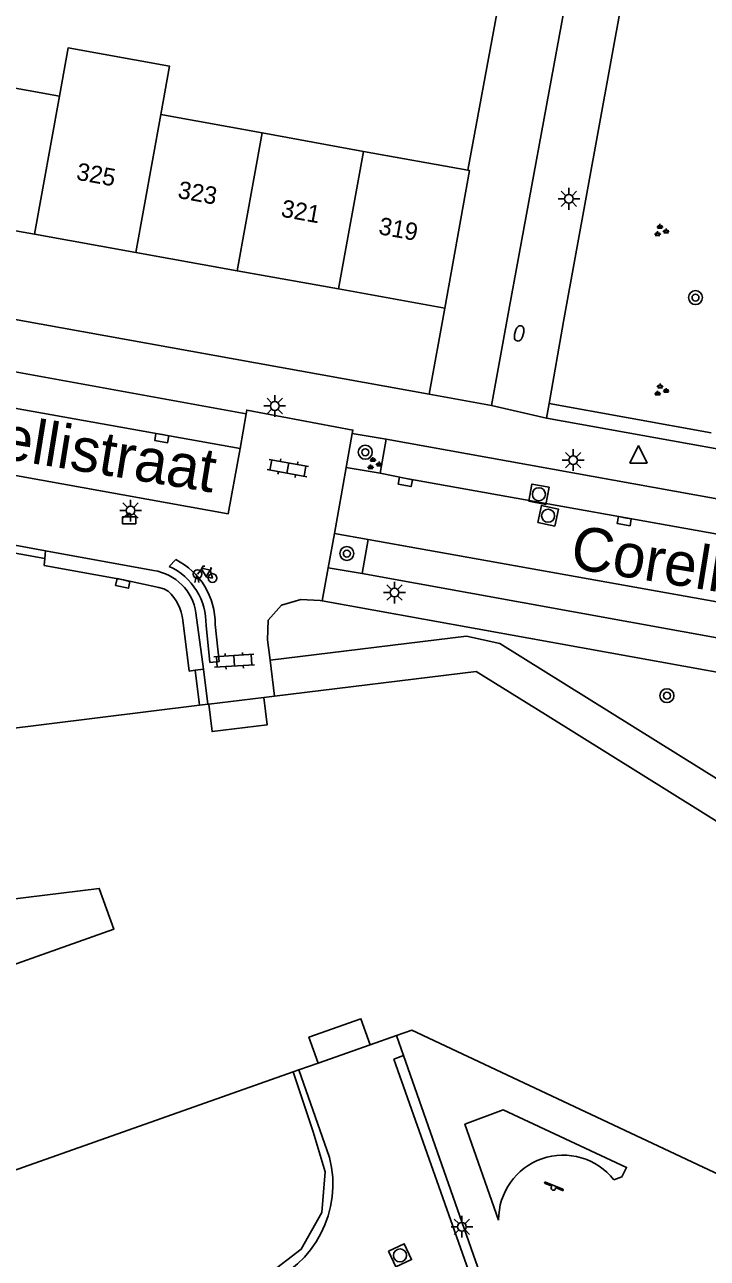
# Model space of a CAD drawing. Extents: x 132999 to 136000, y 398499 to 400501.
# Drawn here: x 133388.7 to 133427.8, y 399832.1 to 399902.9 of the extents above; entities that cross this region are included whole.
import ezdxf

# ---------------------------------------------------------------- set-up
doc = ezdxf.new("R2010")
doc.units = 0
for name, color, linetype in [('gg-afsc-erfafscheiding', 7, 'Continuous'), ('gg-afsc-hekwerk', 7, 'Continuous'), ('gg-afsc-muur', 7, 'Continuous'), ('gg-anno-huisnummerreeks BGT', 7, 'Continuous'), ('gg-anno-openbare ruimte label', 7, 'Continuous'), ('gg-bbg-gedigitaliseerde bebouwing', 7, 'Continuous'), ('gg-bbg-hoofdgebouw', 7, 'Continuous'), ('gg-bbg-tussenscheiding', 7, 'Continuous'), ('gg-knt-verharding', 7, 'Continuous'), ('gg-knt-verharding nz', 7, 'Continuous'), ('gt-grn-groengrens', 7, 'Continuous'), ('gt-grn-weggrens', 7, 'Continuous'), ('gt-symb-afvalbak', 7, 'Continuous'), ('gt-symb-boom', 7, 'Continuous'), ('gt-symb-brandkraan', 7, 'Continuous'), ('gt-symb-fietsenrek', 7, 'Continuous'), ('gt-symb-groenvak', 7, 'Continuous'), ('gt-symb-klinker verharding', 7, 'Continuous'), ('gt-symb-kolk', 7, 'Continuous'), ('gt-symb-lichtmast', 7, 'Continuous'), ('gt-symb-rioolschacht', 7, 'Continuous'), ('gt-symb-speelvoorziening', 7, 'Continuous'), ('gt-symb-waterafsluiter', 7, 'Continuous')]:
    doc.layers.add(name, color=color, linetype=linetype)

# ---------------------------------------------------------------- blocks, each defined once
blk = doc.blocks.new('gt0-ABAK')
at = {"layer": 'gt-symb-afvalbak'}
blk.add_lwpolyline([(0.375, -0.5), (-0.375, -0.5), (-0.375, -0.1), (0.375, -0.1)], close=True, dxfattribs=at)
blk.add_circle((0, 0), 0.1, dxfattribs=at)
blk = doc.blocks.new('gt0-LMAST')
at = {"layer": 'gt-symb-lichtmast'}
for p, q in [((-0.182, 0.173), (-0.447, 0.438)), ((-0.005, 0.246), (-0.005, 0.621)), ((0.172, 0.173), (0.437, 0.438)), ((-0.255, -0.004), (-0.63, -0.004)), ((-0.182, -0.181), (-0.447, -0.446)), ((-0.005, -0.254), (-0.005, -0.629)), ((0.437, -0.446), (0.172, -0.181)), ((0.245, -0.004), (0.62, -0.004))]:
    blk.add_line(p, q, dxfattribs=at)
blk.add_circle((-0.005, -0.004), 0.25, dxfattribs=at)
blk = doc.blocks.new('gt0-KOLK')
at = {"layer": 'gt-symb-kolk'}
blk.add_lwpolyline([(0, 0), (0.375, 0), (0.375, 0.4), (-0.375, 0.4), (-0.375, 0), (0, 0)], dxfattribs=at)
blk = doc.blocks.new('gt0-BOOM')
at = {"layer": 'gt-symb-boom'}
for radius in [0.4, 0.2]:
    blk.add_circle((0, 0), radius, dxfattribs=at)
blk = doc.blocks.new('gt0-KL1')
at = {"layer": 'gt-symb-klinker verharding'}
for p, q in [((-1.15, 0.3), (1.15, 0.3)), ((-1, -0.3), (-1, 0.3)), ((-0.5, 0.3), (-0.5, 0.45)), ((0, -0.3), (0, 0.3)), ((0.5, 0.3), (0.5, 0.45)), ((1, -0.3), (1, 0.3)), ((-1.15, -0.3), (1.15, -0.3)), ((-0.5, -0.45), (-0.5, -0.3)), ((0.5, -0.45), (0.5, -0.3))]:
    blk.add_line(p, q, dxfattribs=at)
blk = doc.blocks.new('gt0-GRVAK')
at = {"layer": 'gt-symb-groenvak'}
for p, q in [((-0.11, 0.189), (-0.228, 0.24)), ((-0.182, 0.153), (0.088, 0.153)), ((-0.091, 0.211), (-0.156, 0.322)), ((-0.047, 0.214), (-0.047, 0.393)), ((-0.004, 0.211), (0.061, 0.322)), ((0.015, 0.189), (0.133, 0.24)), ((0.262, -0.052), (0.197, 0.059)), ((0.305, -0.049), (0.305, 0.13)), ((0.349, -0.052), (0.414, 0.059)), ((-0.245, -0.228), (-0.363, -0.177)), ((-0.318, -0.264), (-0.047, -0.264)), ((-0.226, -0.206), (-0.291, -0.095)), ((-0.183, -0.203), (-0.183, -0.024)), ((-0.139, -0.206), (-0.074, -0.095)), ((-0.12, -0.228), (-0.002, -0.177)), ((0.243, -0.074), (0.125, -0.023)), ((0.17, -0.11), (0.441, -0.11)), ((0.368, -0.074), (0.486, -0.023))]:
    blk.add_line(p, q, dxfattribs=at)
blk = doc.blocks.new('gt0-FREK')
at = {"layer": 'gt-symb-fietsenrek'}
for p, q in [((0.259, 0.762), (0.294, 0.823)), ((0.54, 0.335), (0.259, 0.762)), ((0.294, 0.823), (0.767, 0.714)), ((0.767, 0.714), (0.54, 0.335)), ((0.757, 0.841), (0.866, 0.816)), ((0.767, 0.714), (0.84, 0.822)), ((0.895, 0.252), (0.767, 0.714))]:
    blk.add_line(p, q, dxfattribs=at)
for points in [[(0.036, 0.476), (0.228, 0.708), (0.259, 0.762)], [(0.294, 0.823), (0.36, 0.937), (0.452, 0.935)], [(-0.124, 0), (-0.047, 0.312), (0.053, 0.312), (0.12, 0)], [(0.54, 0.335), (0.555, 0.305), (0.895, 0.252)]]:
    blk.add_lwpolyline(points, dxfattribs=at)
for centre in [(0.036, 0.476), (0.895, 0.252)]:
    blk.add_circle(centre, 0.252, dxfattribs=at)
blk = doc.blocks.new('gt0-BR')
at = {"layer": 'gt-symb-brandkraan'}
for centre, radius, start, end in [((-0.244, 0), 0.206, 107.56694, 252.43307), ((0.599, -2.664), 3, 106.89205, 107.56694), ((0, -0.691), 0.938, 73.10799, 106.89205), ((-0.599, -2.664), 3, 72.43309, 73.10799), ((0.244, 0), 0.206, 287.56695, 72.43309), ((0.599, 2.664), 3, 252.43307, 253.10797), ((0, 0.691), 0.938, 253.10797, 286.89206), ((-0.599, 2.664), 3, 286.89206, 287.56695)]:
    blk.add_arc(centre, radius, start, end, dxfattribs=at)
blk = doc.blocks.new('gt0-SV')
at = {"layer": 'gt-symb-speelvoorziening'}
for p, q in [((-0.477, 0.255), (-0.08, 0.096)), ((0.542, -0.076), (-0.449, 0.324)), ((0.125, 0.014), (0.515, -0.143))]:
    blk.add_line(p, q, dxfattribs=at)
for centre, radius, start, end in [((-0.466, 0.291), 0.0369, 63.6251, 252.66016), ((-0.002, -0.005), 0.128, 127.68665, 8.59861), ((0.531, -0.111), 0.0363, 243.50852, 72.54358)]:
    blk.add_arc(centre, radius, start, end, dxfattribs=at)
blk = doc.blocks.new('gt0-RS')
at = {"layer": 'gt-symb-rioolschacht'}
blk.add_lwpolyline([(-0.5, -0.5), (0.5, -0.5), (0.5, 0.5), (-0.5, 0.5)], close=True, dxfattribs=at)
blk.add_circle((0, 0), 0.375, dxfattribs=at)
blk = doc.blocks.new('gt0-WAFSL')
at = {"layer": 'gt-symb-waterafsluiter'}
for p, q in [((-0.5, -0.333), (0, 0.667)), ((0, 0.667), (0.5, -0.333)), ((0.5, -0.333), (-0.5, -0.333))]:
    blk.add_line(p, q, dxfattribs=at)

msp = doc.modelspace()

# ---------------------------------------------------------------- linework, layer by layer
at = {"layer": 'gg-afsc-erfafscheiding'}
msp.add_line((133412.77, 399886.59), (133411.878, 399881.651), dxfattribs=at)
at = {"layer": 'gg-afsc-hekwerk'}
for p, q in [((133386.822, 399872.759), (133389.828, 399872.216)), ((133430.896, 399865.251), (133405.739, 399869.786)), ((133402.747, 399866.389), (133403.002, 399864.313)), ((133398.691, 399863.802), (133398.457, 399865.808)), ((133410.003, 399844.849), (133410.409, 399843.691)), ((133410.409, 399843.691), (133417.824, 399822.535))]:
    msp.add_line(p, q, dxfattribs=at)
for points in [[(133405.739, 399869.786), (133405.611, 399869.809), (133404.513, 399869.873), (133403.406, 399869.551), (133402.639, 399868.689), (133402.604, 399867.551), (133402.747, 399866.389)], [(133350.745, 399839.16), (133350.03, 399835.698), (133350.257, 399834.174), (133351.23, 399833.109), (133352.608, 399832.682), (133387.461, 399826.206), (133388.772, 399826.266), (133402.638, 399831.132), (133404.537, 399832.584), (133405.707, 399834.694), (133405.898, 399837.02), (133405.216, 399839.324), (133404.065, 399842.757)]]:
    msp.add_lwpolyline(points, dxfattribs=at)
at = {"layer": 'gg-afsc-muur'}
msp.add_line((133415.751, 399903.498), (133414.091, 399894.498), dxfattribs=at)
at = {"layer": 'gg-bbg-gedigitaliseerde bebouwing'}
for p, q in [((133384.841, 399899.813), (133390.659, 399898.756)), ((133396.476, 399897.699), (133402.294, 399896.642)), ((133402.294, 399896.642), (133408.111, 399895.585)), ((133408.111, 399895.585), (133414.091, 399894.498))]:
    msp.add_line(p, q, dxfattribs=at)
for points in [[(133390.659, 399898.756), (133391.162, 399901.524), (133396.979, 399900.467), (133396.476, 399897.699)], [(133384.514, 399852.242), (133384.072, 399847.513), (133393.778, 399850.945), (133392.949, 399853.29), (133384.514, 399852.242)]]:
    msp.add_lwpolyline(points, dxfattribs=at)
at = {"layer": 'gg-bbg-hoofdgebouw'}
for p, q in [((133383.404, 399891.884), (133389.223, 399890.835)), ((133389.223, 399890.835), (133395.042, 399889.786)), ((133395.042, 399889.786), (133400.861, 399888.737)), ((133400.861, 399888.737), (133406.679, 399887.688)), ((133406.679, 399887.688), (133412.77, 399886.59)), ((133403.002, 399864.313), (133402.384, 399864.237)), ((133399.178, 399863.863), (133398.691, 399863.802)), ((133399.226, 399863.869), (133399.178, 399863.863)), ((133408.486, 399844.321), (133410.003, 399844.849)), ((133404.065, 399842.757), (133404.389, 399842.872)), ((133404.389, 399842.872), (133405.504, 399843.266))]:
    msp.add_line(p, q, dxfattribs=at)
for points in [[(133412.77, 399886.59), (133414.19, 399894.48), (133414.091, 399894.498)], [(133403.002, 399864.313), (133414.577, 399865.738), (133418.555, 399863.275), (133434.696, 399853.184)], [(133402.384, 399864.237), (133402.582, 399862.68), (133399.422, 399862.289), (133399.226, 399863.869)], [(133376.42, 399861.493), (133378.512, 399861.297), (133392.837, 399863.076), (133398.691, 399863.802)], [(133408.486, 399844.321), (133407.954, 399845.81), (133404.976, 399844.745), (133405.504, 399843.266)], [(133430.826, 399835.796), (133430.812, 399835.779), (133410.872, 399845.151), (133410.003, 399844.849)], [(133350.745, 399839.16), (133377.224, 399833.265), (133404.065, 399842.757)]]:
    msp.add_lwpolyline(points, dxfattribs=at)
at = {"layer": 'gg-bbg-tussenscheiding'}
for p, q in [((133389.223, 399890.835), (133390.659, 399898.756)), ((133395.042, 399889.786), (133396.476, 399897.699)), ((133400.861, 399888.737), (133402.294, 399896.642)), ((133406.679, 399887.688), (133408.111, 399895.585))]:
    msp.add_line(p, q, dxfattribs=at)
at = {"layer": 'gg-knt-verharding'}
for p, q in [((133419.95, 399905.594), (133416.434, 399886.48)), ((133422.97, 399904.415), (133419.575, 399885.829)), ((133411.878, 399881.651), (133364.887, 399890.127)), ((133415.456, 399881.006), (133416.434, 399886.48)), ((133419.575, 399885.829), (133418.747, 399881.123)), ((133381.296, 399884.157), (133401.37, 399880.531)), ((133411.878, 399881.651), (133415.456, 399881.006)), ((133418.747, 399881.123), (133418.597, 399880.272)), ((133401.37, 399880.531), (133401.027, 399878.541)), ((133418.597, 399880.272), (133429.926, 399878.24)), ((133407.464, 399879.397), (133407.115, 399877.435)), ((133407.464, 399879.397), (133409.406, 399879.07)), ((133409.406, 399879.07), (133409.069, 399877.112)), ((133409.406, 399879.07), (133432.728, 399874.866)), ((133406.438, 399873.648), (133407.115, 399877.435)), ((133409.069, 399877.112), (133407.115, 399877.435)), ((133406.438, 399873.648), (133406.082, 399871.681)), ((133406.438, 399873.648), (133408.364, 399873.319)), ((133408.364, 399873.319), (133408.024, 399871.355)), ((133389.87, 399872.666), (133386.916, 399873.197)), ((133389.87, 399872.666), (133389.828, 399872.216)), ((133396.067, 399871.528), (133389.87, 399872.666)), ((133406.082, 399871.681), (133408.024, 399871.355)), ((133408.024, 399871.355), (133430.895, 399867.217)), ((133398.935, 399865.87), (133398.493, 399869.095)), ((133398.935, 399865.87), (133398.457, 399865.808)), ((133399.178, 399863.863), (133398.935, 399865.87)), ((133402.384, 399864.237), (133399.226, 399863.869)), ((133405.504, 399843.266), (133408.486, 399844.321)), ((133406.153, 399837.846), (133404.389, 399842.872)), ((133418.328, 399819.47), (133409.849, 399843.493))]:
    msp.add_line(p, q, dxfattribs=at)
for points in [[(133401.027, 399878.541), (133400.342, 399874.785), (133358.655, 399882.296), (133359.335, 399886.07)], [(133407.464, 399879.397), (133407.499, 399879.594), (133401.406, 399880.738), (133401.37, 399880.531)], [(133389.828, 399872.216), (133389.792, 399871.826), (133394.335, 399870.988)], [(133394.335, 399870.988), (133396.36, 399870.549), (133396.643, 399870.474), (133396.904, 399870.345)], [(133398.457, 399865.808), (133398.107, 399865.762), (133397.738, 399868.676)], [(133402.747, 399866.389), (133414.011, 399867.764), (133415.924, 399867.352), (133438.904, 399853.014), (133440.559, 399856.54), (133445.473, 399853.437), (133446.06, 399854.252)], [(133415.858, 399834.259), (133413.923, 399839.755), (133416.12, 399840.582), (133423.193, 399837.275), (133422.934, 399836.742), (133422.47, 399836.565)]]:
    msp.add_lwpolyline(points, dxfattribs=at)
for centre, radius, start, end in [((133395.662, 399868.698), 2.859, 7.97695, 81.85797), ((133394.951, 399868.326), 2.809, 7.15487, 45.94777), ((133419.557, 399834.284), 3.699, 38.06194, 180.3915), ((133400.203, 399836.306), 6.146, 290.71489, 14.5131)]:
    msp.add_arc(centre, radius, start, end, dxfattribs=at)
at = {"layer": 'gg-knt-verharding nz'}
for p, q in [((133408.364, 399873.319), (133431.461, 399869.19)), ((133396.955, 399871.769), (133397.331, 399872.161)), ((133399.288, 399866.255), (133399.072, 399868.368)), ((133399.604, 399868.431), (133399.825, 399866.304)), ((133399.825, 399866.304), (133399.288, 399866.255))]:
    msp.add_line(p, q, dxfattribs=at)
for points in [[(133380.974, 399882.167), (133384.633, 399881.465), (133401.027, 399878.541)], [(133409.069, 399877.112), (133410.547, 399876.814), (133432.366, 399872.905)]]:
    msp.add_lwpolyline(points, dxfattribs=at)
for centre, radius, start, end in [((133395.446, 399868.455), 4.158, 359.67433, 63.04054), ((133395.436, 399868.464), 3.637, 358.48808, 65.31347)]:
    msp.add_arc(centre, radius, start, end, dxfattribs=at)
at = {"layer": 'gt-grn-groengrens'}
for p, q in [((133418.747, 399881.123), (133428.041, 399879.435)), ((133410.409, 399843.691), (133409.849, 399843.493))]:
    msp.add_line(p, q, dxfattribs=at)
at = {"layer": 'gt-grn-weggrens'}
for p, q in [((133415.456, 399881.006), (133418.597, 399880.272)), ((133405.739, 399869.786), (133406.082, 399871.681))]:
    msp.add_line(p, q, dxfattribs=at)

# ---------------------------------------------------------------- block references
at = {"layer": 'gt-symb-afvalbak'}
msp.add_blockref('gt0-ABAK', (133394.664, 399874.716), dxfattribs=at)
at = {"layer": 'gt-symb-boom', "rotation": -100.36632260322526}
msp.add_blockref('gt0-BOOM', (133427.152, 399887.193), dxfattribs=at)
at = {"layer": 'gt-symb-boom'}
for p in [(133408.208, 399878.318), (133407.151, 399872.505), (133425.512, 399864.349)]:
    msp.add_blockref('gt0-BOOM', p, dxfattribs=at)
at = {"layer": 'gt-symb-brandkraan', "rotation": 74.56228054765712}
msp.add_blockref('gt0-BR', (133417.035, 399885.139), dxfattribs=at)
at = {"layer": 'gt-symb-fietsenrek'}
msp.add_blockref('gt0-FREK', (133398.546, 399870.847), dxfattribs=at)
at = {"layer": 'gt-symb-groenvak'}
for p in [(133425.16, 399891.027), (133425.163, 399881.871), (133408.696, 399877.648)]:
    msp.add_blockref('gt0-GRVAK', p, dxfattribs=at)
at = {"layer": 'gt-symb-klinker verharding'}
for p, rotation in [((133403.768, 399877.41), -10.25359802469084), ((133400.69, 399866.35), 3.726425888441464)]:
    msp.add_blockref('gt0-KL1', p, dxfattribs=dict(at, rotation=rotation))
at = {"layer": 'gt-symb-kolk'}
for p, rotation in [((133396.565, 399879.328), 169.85920685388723), ((133410.547, 399876.814), 168.57767893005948), ((133423.096, 399874.557), 169.80279442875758), ((133394.335, 399870.988), 167.7571404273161)]:
    msp.add_blockref('gt0-KOLK', p, dxfattribs=dict(at, rotation=rotation))
at = {"layer": 'gt-symb-lichtmast'}
for p in [(133419.897, 399892.863), (133403.018, 399880.977), (133420.135, 399877.872), (133394.75, 399874.973), (133409.888, 399870.267), (133413.758, 399833.878)]:
    msp.add_blockref('gt0-LMAST', p, dxfattribs=at)
at = {"layer": 'gt-symb-rioolschacht'}
for p, rotation in [((133418.166, 399875.907), -10.422654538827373), ((133418.696, 399874.675), -12.062746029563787), ((133410.2, 399832.229), -64.79277879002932)]:
    msp.add_blockref('gt0-RS', p, dxfattribs=dict(at, rotation=rotation))
at = {"layer": 'gt-symb-speelvoorziening'}
msp.add_blockref('gt0-SV', (133418.998, 399836.101), dxfattribs=at)
at = {"layer": 'gt-symb-waterafsluiter'}
msp.add_blockref('gt0-WAFSL', (133423.875, 399878.03), dxfattribs=at)

# ---------------------------------------------------------------- texts
at = {"layer": 'gg-anno-huisnummerreeks BGT'}
for s, p in [('325', (133391.585, 399893.965)), ('323', (133397.404, 399892.916)), ('321', (133403.327, 399891.848)), ('319', (133408.926, 399890.839))]:
    msp.add_text(s, height=1, rotation=349.8, dxfattribs=at).set_placement(p)
at = {"layer": 'gg-anno-openbare ruimte label'}
for p in [(133381.818, 399878.858), (133419.891, 399871.684)]:
    msp.add_text('Corellistraat', height=2.5, rotation=350.8, dxfattribs=at).set_placement(p)

doc.saveas('drawing.dxf')
